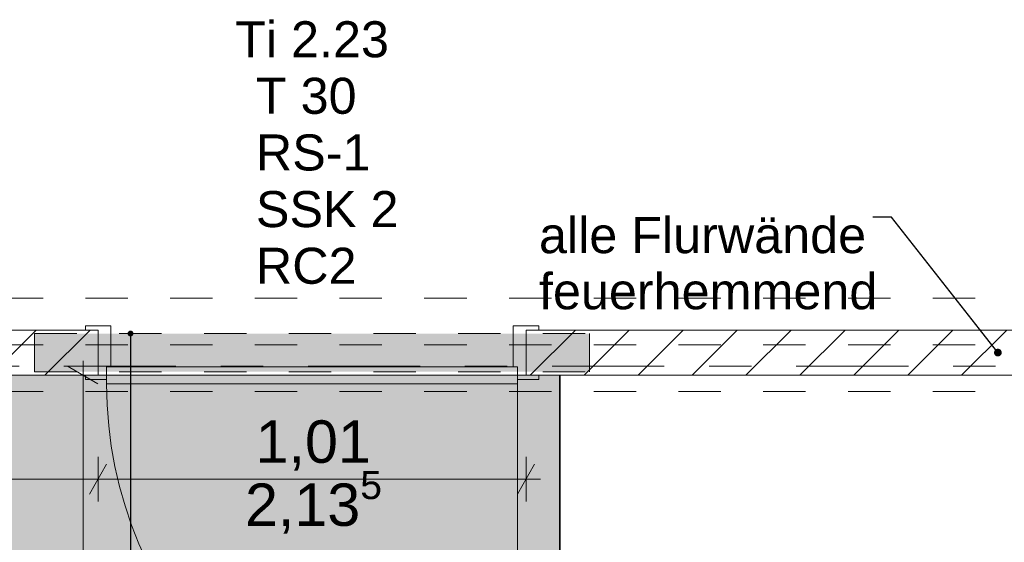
# Model space of a CAD drawing. Header units: metres. Extents: x -4 to 100, y -11 to 17.
# Tile 317 of 656: x 34.02 to 36.35, y 5.43 to 6.67. Entities that reach past the tile are written whole.
import ezdxf

# ---------------------------------------------------------------- set-up
doc = ezdxf.new("R2010")
doc.units = ezdxf.units.M
doc.header["$MEASUREMENT"] = 0
for name, pattern in [('Achse', [0.2, 0.1, -0.05, 0, -0.05]), ('Punktlinie eng', [0.0375, 0.0125, -0.025]), ('Strichlinie doppelt', [0.546806, 0.264583, -0.105833, 0.070556, -0.105833]), ('Strichlinie eng', [0.115, 0.075, -0.04]), ('Untersicht', [0.1, 0.075, -0.025]), ('Wipeout_Contour', [1, 0, -1])]:
    doc.linetypes.add(name, pattern=pattern)
for name, color, linetype in [('152 - Bemaßung_ Beschriftung.Ausbau', 7, 'Continuous'), ('451 - Universal.Achsen Raster', 7, 'Continuous'), ('605 - Struktur.Wand Innen', 7, 'Continuous'), ('608 - Struktur.Träger', 7, 'Continuous'), ('612 - Struktur.Stahlbau', 7, 'Continuous'), ('650 - Abdeckung.Fußboden Aufbau', 7, 'Continuous'), ('653 - Abdeckung.TB Verkofferung', 7, 'Continuous'), ('Abbruch_650 - Abdeckung.Fußboden Aufbau', 7, 'Continuous'), ('Neubau_152 - Bemaßung_ Beschriftung.Ausbau', 7, 'Continuous'), ('Neubau_615 - Struktur.Sturz', 7, 'Continuous')]:
    doc.layers.add(name, color=color, linetype=linetype)
doc.styles.add('ERSTELLTER_STIL_2', font='txt')
doc.linetypes.add('Abbruch 1', pattern='A,0,[1,2022.0244.A_L5A-PL02.03_iC_Grundriss 1.OG1.Shx,S=0.001984,R=0,X=0,Y=0],-0.25,0', length=0.25)
doc.dimstyles.new('ERSTELLTER_STIL__3', dxfattribs={"dimtxt": 0.1, "dimasz": 0.0532, "dimexe": 0.18, "dimexo": 0.0625, "dimgap": 0, "dimtad": 1, "dimzin": 0, "dimdsep": 46, "dimtxsty": 'ERSTELLTER_STIL_2', "dimblk": 'ARROWHEAD_2', "dimblk1": 'ARROWHEAD_2', "dimblk2": 'ARROWHEAD_2', "dimcen": 0.09, "dimse1": 1, "dimse2": 1, "dimclrd": 7, "dimclre": 7, "dimclrt": 7, "dimazin": 0, "dimtfac": 1, "dimtdec": 4, "dimtmove": 0, "dimatfit": 3, "dimfxl": 1, "dimtolj": 1, "dimtzin": 0, "dimarcsym": 0})
doc.dimstyles.new('ERSTELLTER_STIL__5', dxfattribs={"dimtxt": 0.1, "dimasz": 0.0532, "dimexe": 0.18, "dimexo": 0.0625, "dimgap": 0, "dimtad": 1, "dimtih": 1, "dimtoh": 1, "dimzin": 0, "dimdsep": 46, "dimtxsty": 'ERSTELLTER_STIL_2', "dimblk": 'ARROWHEAD_2', "dimblk1": 'ARROWHEAD_2', "dimblk2": 'ARROWHEAD_2', "dimcen": 0.09, "dimse1": 1, "dimse2": 1, "dimclrd": 7, "dimclre": 7, "dimclrt": 7, "dimazin": 0, "dimtfac": 1, "dimtdec": 4, "dimtmove": 0, "dimatfit": 3, "dimfxl": 1, "dimtolj": 1, "dimtzin": 0, "dimarcsym": 0})
doc.dimstyles.new('ERSTELLTER_STIL__8', dxfattribs={"dimtxt": 0.18, "dimasz": 0.03648, "dimexe": 0.18, "dimexo": 0.0625, "dimgap": 0, "dimtad": 0, "dimtih": 1, "dimtoh": 1, "dimdec": 4, "dimzin": 0, "dimdsep": 46, "dimcen": 0.09, "dimadec": 0, "dimazin": 0, "dimtfac": 1, "dimtdec": 4, "dimtmove": 0, "dimatfit": 3, "dimldrblk": 'ARROWHEAD_11', "dimfxl": 1, "dimtolj": 1, "dimtzin": 0, "dimarcsym": 0})
doc.dimstyles.new('ERSTELLTER_STIL__9', dxfattribs={"dimtxt": 0.18, "dimasz": 0.02736, "dimexe": 0.18, "dimexo": 0.0625, "dimgap": 0, "dimtad": 0, "dimtih": 1, "dimtoh": 1, "dimdec": 4, "dimzin": 0, "dimdsep": 46, "dimcen": 0.09, "dimadec": 0, "dimazin": 0, "dimtfac": 1, "dimtdec": 4, "dimtmove": 0, "dimatfit": 3, "dimldrblk": 'ARROWHEAD_11', "dimfxl": 1, "dimtolj": 1, "dimtzin": 0, "dimarcsym": 0})
pattern_1 = [(45, (0, 0), (-0.0636396, 0.0636396), [])]

# ---------------------------------------------------------------- blocks, each defined once
blk = doc.blocks.new('ARROWHEAD_11')
at = {"color": 0, "linetype": 'Continuous', "lineweight": 0}
blk.add_line((0, 0), (-1, 0), dxfattribs=at)
at = {"color": 0, "linetype": 'Continuous', "lineweight": 0, "const_width": 0.25, "flags": 128}
blk.add_lwpolyline([(-0.125, 0, 1), (0.125, 0, 1)], format="xyb", close=True, dxfattribs=at)
blk = doc.blocks.new('*D651')
at = {"layer": '152 - Bemaßung_ Beschriftung.Ausbau', "color": 7, "linetype": 'Continuous', "lineweight": 5}
for p, q in [((36.2902, 0.9531), (36.2498, 0.8831)), ((36.27, 0.8656), (36.27, 0.9706)), ((36.4398, 0.8831), (36.4802, 0.9531)), ((36.46, 0.8656), (36.46, 0.9706)), ((36.27, 0.9181), (36.46, 0.9181)), ((36.46, 0.9181), (36.4942, 0.9181))]:
    blk.add_line(p, q, dxfattribs=at)
blk = doc.blocks.new('ARROWHEAD_2')
at = {"color": 0, "linetype": 'Continuous', "lineweight": 0}
for p, q in [((-0.378, -0.655), (0.378, 0.655)), ((0, 0), (-1, 0))]:
    blk.add_line(p, q, dxfattribs=at)
blk = doc.blocks.new('*D668')
at = {"layer": '152 - Bemaßung_ Beschriftung.Ausbau', "color": 7, "linetype": 'Continuous', "lineweight": 5}
for p, q in [((32.2456, 5.41), (32.2456, 5.4442)), ((32.2806, 5.3898), (32.2106, 5.4302)), ((32.2981, 5.41), (32.1931, 5.41)), ((32.2456, 5.19), (32.2456, 5.41)), ((32.2106, 5.2102), (32.2806, 5.1698)), ((32.2981, 5.19), (32.1931, 5.19))]:
    blk.add_line(p, q, dxfattribs=at)
at = {"layer": '152 - Bemaßung_ Beschriftung.Ausbau', "color": 7, "lineweight": 5, "insert": (32.2256, 5.2241), "char_height": 0.1, "attachment_point": 7, "rotation": 90, "style": 'ERSTELLTER_STIL_2'}
blk.add_mtext('\\A1;{\\pql;\\fArial|b0|i0|c0|p38;22}', dxfattribs=at)
blk = doc.blocks.new('*D669')
at = {"layer": '152 - Bemaßung_ Beschriftung.Ausbau', "color": 7, "linetype": 'Continuous', "lineweight": 5}
for p, q in [((34.1747, 5.8285), (34.1747, 5.8627)), ((34.2097, 5.8083), (34.1397, 5.8487)), ((34.2272, 5.8285), (34.1222, 5.8285)), ((34.1747, 0.255), (34.1747, 5.8285)), ((34.1397, 0.2752), (34.2097, 0.2348)), ((34.2272, 0.255), (34.1222, 0.255)), ((34.1747, 0.2208), (34.1747, 0.255))]:
    blk.add_line(p, q, dxfattribs=at)
at = {"layer": '152 - Bemaßung_ Beschriftung.Ausbau', "color": 7, "lineweight": 5, "insert": (34.1741, 2.8586), "char_height": 0.1, "attachment_point": 7, "rotation": 90, "style": 'ERSTELLTER_STIL_2'}
blk.add_mtext('\\A1;{\\pql;\\fArial|b0|i0|c0|p38;5,57\\fArial|b0|i0|c0|p38;\\A1{\\H.66x;\\S35^  ;}}', dxfattribs=at)
blk = doc.blocks.new('*D672')
at = {"layer": '152 - Bemaßung_ Beschriftung.Ausbau', "color": 7, "linetype": 'Continuous', "lineweight": 5}
for p, q in [((33.08, 5.5308), (33.08, 5.6358)), ((34.21, 5.5308), (34.21, 5.6358)), ((33.1002, 5.6183), (33.0598, 5.5483)), ((34.2302, 5.6183), (34.1898, 5.5483)), ((33.0458, 5.5833), (33.08, 5.5833)), ((33.08, 5.5833), (34.21, 5.5833))]:
    blk.add_line(p, q, dxfattribs=at)
at = {"layer": '152 - Bemaßung_ Beschriftung.Ausbau', "color": 7, "lineweight": 5, "insert": (33.512, 5.6033), "char_height": 0.1, "attachment_point": 7, "style": 'ERSTELLTER_STIL_2'}
blk.add_mtext('\\A1;{\\pql;\\fArial|b0|i0|c0|p38;1,13}', dxfattribs=at)
blk = doc.blocks.new('*D673')
at = {"layer": '152 - Bemaßung_ Beschriftung.Ausbau', "color": 7, "linetype": 'Continuous', "lineweight": 5}
for p, q in [((34.21, 5.5308), (34.21, 5.6358)), ((35.22, 5.5308), (35.22, 5.6358)), ((34.2302, 5.6183), (34.1898, 5.5483)), ((35.1998, 5.5483), (35.2402, 5.6183)), ((34.21, 5.5833), (35.22, 5.5833)), ((35.22, 5.5833), (35.2542, 5.5833))]:
    blk.add_line(p, q, dxfattribs=at)
at = {"layer": '152 - Bemaßung_ Beschriftung.Ausbau', "color": 7, "lineweight": 5, "char_height": 0.1, "attachment_point": 7, "style": 'ERSTELLTER_STIL_2'}
for s, insert in [('\\A1;{\\pql;\\fArial|b0|i0|c0|p38;2,13\\fArial|b0|i0|c0|p38;\\A1{\\H.66x;\\S5^  ;}}', (34.5569, 5.4439)), ('\\A1;{\\pql;\\fArial|b0|i0|c0|p38;1,01}', (34.5819, 5.6033))]:
    blk.add_mtext(s, dxfattribs=dict(at, insert=insert))

msp = doc.modelspace()

# ---------------------------------------------------------------- hatches: boundary and pattern name
at = {"layer": '653 - Abdeckung.TB Verkofferung', "linetype": 'Continuous', "lineweight": 0, "true_color": 0x1c1c1c}
msp.add_hatch(color=250, dxfattribs=at).paths.add_polyline_path([(33.8, 5.8285), (35.3, 5.8285), (35.3, 4.7385), (33.8, 4.7385)])

# ---------------------------------------------------------------- linework, layer by layer
at = {"layer": '605 - Struktur.Wand Innen', "color": 1, "linetype": 'Continuous', "lineweight": 13}
for p, q in [((34.24, 5.945), (34.24, 5.8485)), ((35.19, 5.945), (35.19, 5.8485)), ((34.24, 5.8485), (34.23, 5.8485)), ((34.23, 5.8485), (34.23, 5.8185)), ((34.23, 5.8085), (34.23, 5.8485)), ((34.23, 5.8485), (35.2, 5.8485)), ((35.19, 5.8485), (35.2, 5.8485)), ((35.2, 5.8485), (35.2, 5.8185)), ((35.2, 5.8485), (35.2, 5.8085)), ((35.2, 5.8085), (34.23, 5.8085)), ((35.2, 5.8085), (35.2, 4.8385))]:
    msp.add_line(p, q, dxfattribs=at)
at = {"layer": '605 - Struktur.Wand Innen', "color": 1, "linetype": 'Continuous', "lineweight": 9}
msp.add_arc((35.2, 5.8085), 0.97, 180, 270, dxfattribs=at)
at = {"layer": '608 - Struktur.Träger', "color": 7, "linetype": 'Untersicht', "lineweight": 13}
for p, q in [((0.38, 6.01), (61.88, 6.01)), ((0.38, 5.79), (61.88, 5.79))]:
    msp.add_line(p, q, dxfattribs=at)
at = {"layer": '650 - Abdeckung.Fußboden Aufbau', "color": 7, "linetype": 'Continuous', "lineweight": 13, "flags": 128}
for points in [[(24.46, 5.81), (24.46, 5.935), (25.57, 5.935), (25.57, 6.01), (25.89, 6.01), (25.89, 5.6695), (32.77, 5.6695), (32.77, 6.01), (33.09, 6.01), (33.09, 5.935), (34.21, 5.935), (34.21, 5.8285), (35.22, 5.8285), (35.22, 5.935), (37.85, 5.935), (37.85, 5.8285)], [(35.3, 5.8285), (33.8, 5.8285)]]:
    msp.add_lwpolyline(points, dxfattribs=at)
at = {"layer": '650 - Abdeckung.Fußboden Aufbau', "color": 7, "linetype": 'Strichlinie eng', "lineweight": 13, "flags": 128}
msp.add_lwpolyline([(35.3, 4.7385), (35.3, 5.8285)], dxfattribs=at)
at = {"layer": '653 - Abdeckung.TB Verkofferung', "color": 1, "linetype": 'Continuous', "lineweight": 18, "flags": 128}
msp.add_lwpolyline([(33.8, 5.8285), (35.3, 5.8285), (35.3, 4.7385), (33.8, 4.7385)], close=True, dxfattribs=at)
at = {"layer": 'Abbruch_650 - Abdeckung.Fußboden Aufbau', "color": 7, "linetype": 'Abbruch 1', "lineweight": 13, "flags": 128}
msp.add_lwpolyline([(29.42, 0.7225), (29.68, 0.7225), (29.68, 0.255), (32.77, 0.255), (32.77, 0.71), (33.09, 0.71), (33.09, 0.255), (36.37, 0.255), (36.37, 0.71), (36.46, 0.71), (36.46, 5.8285), (35.3, 5.8285), (35.3, 5.8285)], dxfattribs=at)

# ---------------------------------------------------------------- texts
at = {"layer": '152 - Bemaßung_ Beschriftung.Ausbau', "color": 7, "linetype": 'Continuous', "lineweight": 9, "insert": (35.2506, 6.2013), "char_height": 0.085, "attachment_point": 1, "line_spacing_factor": 0.93321, "style": 'ERSTELLTER_STIL_2'}
msp.add_mtext('\\A1;{\\pql;\\fArial|b0|i0|c0|p38;a\\fArial|b0|i0|c0|p38;lle Flurwände\\P\\pql;\\fArial|b0|i0|c0|p38;feuerhemmend}', dxfattribs=at)
at = {"layer": '605 - Struktur.Wand Innen', "color": 1, "lineweight": 9, "char_height": 0.085, "style": 'ERSTELLTER_STIL_2'}
for s, insert, attachment_point in [('\\A1;{\\pqc;\\pt0;\\fArial|b0|i0|c0|p38;Ti 2.23}', (34.715, 6.577), 8), ('\\A1;{\\pqr;\\pt0;\\fArial|b0|i0|c0|p38;}', (34.5172, 6.5493), 3), ('\\A1;{\\pql;\\pt0;\\fArial|b0|i0|c0|p38;T 30}', (34.5825, 6.5299), 1), ('\\A1;{\\pqr;\\pt0;\\fArial|b0|i0|c0|p38;}', (34.5172, 6.4157), 3), ('\\A1;{\\pql;\\pt0;\\fArial|b0|i0|c0|p38;RS-1}', (34.5825, 6.3963), 1), ('\\A1;{\\pqr;\\pt0;\\fArial|b0|i0|c0|p38;}', (34.5172, 6.2821), 3), ('\\A1;{\\pql;\\pt0;\\fArial|b0|i0|c0|p38;SSK 2}', (34.5825, 6.2627), 1), ('\\A1;{\\pqr;\\pt0;\\fArial|b0|i0|c0|p38;}', (34.5172, 6.1486), 3), ('\\A1;{\\pql;\\pt0;\\fArial|b0|i0|c0|p38;RC2}', (34.5825, 6.1291), 1)]:
    msp.add_mtext(s, dxfattribs=dict(at, insert=insert, attachment_point=attachment_point))

# ---------------------------------------------------------------- dimensions: what is measured, and where the dimension line sits
at = {"layer": '152 - Bemaßung_ Beschriftung.Ausbau', "color": 7, "linetype": 'Continuous', "lineweight": 5}
dim = msp.add_linear_dim(base=(32.2456, 5.41), p1=(35.302, 5.19), p2=(32.0825, 5.41), angle=90, dimstyle='ERSTELLTER_STIL__3', dxfattribs=at)
dim.commit()
dim.dimension.update_dxf_attribs({"geometry": '*D668', "text_midpoint": (32.1756, 5.3003), "dimtype": 160, "text_rotation": 90})

# ---------------------------------------------------------------- leaders
at = {"layer": 'Neubau_152 - Bemaßung_ Beschriftung.Ausbau', "color": 1, "linetype": 'Continuous', "lineweight": 13, "annotation_type": 0, "has_hookline": 1, "hookline_direction": 0, "text_width": 0.6941}
msp.add_leader([(34.2866, 5.9268), (34.2866, 4.554), (34.3617, 4.554)], dimstyle='ERSTELLTER_STIL__9', dxfattribs=at)

# ---------------------------------------------------------------- next in the draw order: wipeouts: each hides what was drawn before it
at = {"color": 254, "linetype": 'Wipeout_Contour', "lineweight": 0, "ltscale": 137.834588}
msp.add_wipeout([(33.69, 5.935), (33.69, 5.8285), (34.21, 5.8285), (34.21, 5.935)], dxfattribs=at).dxf.layer = '605 - Struktur.Wand Innen'
at = {"color": 254, "linetype": 'Wipeout_Contour', "lineweight": 0, "ltscale": 145.286179}
msp.add_wipeout([(36.46, 5.935), (35.22, 5.935), (35.22, 5.8285), (36.46, 5.8285)], dxfattribs=at).dxf.layer = '605 - Struktur.Wand Innen'

# ---------------------------------------------------------------- next in the draw order: hatches: boundary and pattern name
at = {"layer": '605 - Struktur.Wand Innen', "linetype": 'Continuous', "lineweight": 0, "true_color": 0x000000}
h = msp.add_hatch(dxfattribs=at)
h.set_pattern_fill('MW_Ziegel_0001', color=18, style=0, pattern_type=2)
h.set_pattern_definition(pattern_1)
h.paths.add_polyline_path([(33.69, 5.935), (33.69, 5.8285), (34.21, 5.8285), (34.21, 5.935)])
h = msp.add_hatch(dxfattribs=at)
h.set_pattern_fill('MW_Ziegel_0001', color=18, style=0, pattern_type=2)
h.set_pattern_definition(pattern_1)
h.paths.add_polyline_path([(36.46, 5.935), (35.22, 5.935), (35.22, 5.8285), (36.46, 5.8285)])
at = {"layer": 'Neubau_615 - Struktur.Sturz', "linetype": 'Continuous', "lineweight": 0, "true_color": 0x3f0000}
msp.add_hatch(color=18, dxfattribs=at).paths.add_polyline_path([(34.06, 5.9268), (34.06, 5.8368), (35.37, 5.8368), (35.37, 5.9268)])

# ---------------------------------------------------------------- next in the draw order: linework, layer by layer
at = {"layer": '451 - Universal.Achsen Raster', "color": 160, "linetype": 'Strichlinie doppelt', "lineweight": 9, "true_color": 0x3232ff}
msp.add_line((64.935, 5.85), (-3.175, 5.85), dxfattribs=at)
at = {"layer": '605 - Struktur.Wand Innen', "color": 1, "linetype": 'Continuous', "lineweight": 13}
for p, q in [((34.18, 5.935), (34.18, 5.945)), ((34.18, 5.945), (34.24, 5.945)), ((34.21, 5.935), (34.18, 5.935)), ((34.21, 5.8285), (34.21, 5.935)), ((35.25, 5.945), (35.19, 5.945)), ((35.22, 5.8285), (35.22, 5.935)), ((35.22, 5.935), (35.25, 5.935)), ((35.25, 5.935), (35.25, 5.945)), ((34.18, 5.8185), (34.18, 5.8285)), ((34.18, 5.8285), (34.21, 5.8285)), ((34.23, 5.8185), (34.18, 5.8185)), ((35.2, 5.8185), (35.25, 5.8185)), ((35.25, 5.8285), (35.22, 5.8285)), ((35.25, 5.8185), (35.25, 5.8285))]:
    msp.add_line(p, q, dxfattribs=at)
at = {"layer": '605 - Struktur.Wand Innen', "color": 7, "linetype": 'Continuous', "lineweight": 18}
for p, q in [((34.21, 5.8285), (34.21, 5.935)), ((34.21, 5.8285), (34.21, 5.935)), ((34.21, 5.8285), (34.21, 5.935)), ((35.22, 5.8285), (35.22, 5.935)), ((35.22, 5.8285), (35.22, 5.935)), ((35.22, 5.8285), (35.22, 5.935))]:
    msp.add_line(p, q, dxfattribs=at)
at = {"layer": '605 - Struktur.Wand Innen', "color": 7, "linetype": 'Continuous', "lineweight": 18, "flags": 128}
for points in [[(34.21, 5.935), (33.69, 5.935)], [(36.46, 5.935), (35.22, 5.935)], [(33.69, 5.8285), (34.21, 5.8285)], [(35.22, 5.8285), (36.46, 5.8285)]]:
    msp.add_lwpolyline(points, dxfattribs=at)
at = {"layer": '608 - Struktur.Träger', "color": 7, "linetype": 'Achse', "lineweight": 9}
msp.add_line((0.38, 5.9), (61.88, 5.9), dxfattribs=at)
at = {"layer": '612 - Struktur.Stahlbau', "color": 230, "linetype": 'Continuous', "lineweight": 35, "true_color": 0xff008c, "flags": 128}
msp.add_lwpolyline([(33.8, 5.8285), (33.8, 4.7385), (35.3, 4.7385), (35.3, 5.8285)], dxfattribs=at)
at = {"layer": 'Neubau_615 - Struktur.Sturz', "color": 1, "linetype": 'Punktlinie eng', "lineweight": 13}
for p, q in [((34.06, 5.9268), (35.37, 5.9268)), ((34.06, 5.8368), (34.06, 5.9268)), ((35.37, 5.8368), (35.37, 5.9268)), ((34.06, 5.8368), (35.37, 5.8368))]:
    msp.add_line(p, q, dxfattribs=at)

# ---------------------------------------------------------------- next in the draw order: dimensions: what is measured, and where the dimension line sits
at = {"layer": '152 - Bemaßung_ Beschriftung.Ausbau', "color": 7, "linetype": 'Continuous', "lineweight": 5}
dim = msp.add_linear_dim(base=(34.1747, 5.8285), p1=(33.09, 0.255), p2=(36.46, 5.8285), angle=90, dimstyle='ERSTELLTER_STIL__3', dxfattribs=at)
dim.commit()
dim.dimension.update_dxf_attribs({"geometry": '*D669', "text_midpoint": (34.1047, 3.1617), "dimtype": 160, "text_rotation": 90})
for base, p1, p2, picture, middle in [((35.22, 5.5833), (34.21, 5.8185), (35.22, 5.8185), '*D673', (34.7118, 5.6533)), ((34.21, 5.5833), (33.08, 5.2), (34.21, 5.8185), '*D672', (33.6418, 5.6533)), ((36.46, 0.9181), (36.27, 0.39), (36.46, 5.8285), '*D651', (36.1742, 0.9881))]:
    dim = msp.add_linear_dim(base=base, p1=p1, p2=p2, dimstyle='ERSTELLTER_STIL__5', dxfattribs=at)
    dim.commit()
    dim.dimension.update_dxf_attribs({"geometry": picture, "text_midpoint": middle, "dimtype": 160})

# ---------------------------------------------------------------- next in the draw order: leaders
at = {"layer": '152 - Bemaßung_ Beschriftung.Ausbau', "color": 7, "linetype": 'Continuous', "lineweight": 9, "annotation_type": 0, "has_hookline": 1, "hookline_direction": 1, "text_width": 0.7882}
msp.add_leader([(36.3337, 5.8818), (36.0824, 6.2013), (36.0388, 6.2013)], dimstyle='ERSTELLTER_STIL__8', dxfattribs=at)

doc.saveas('drawing.dxf')
